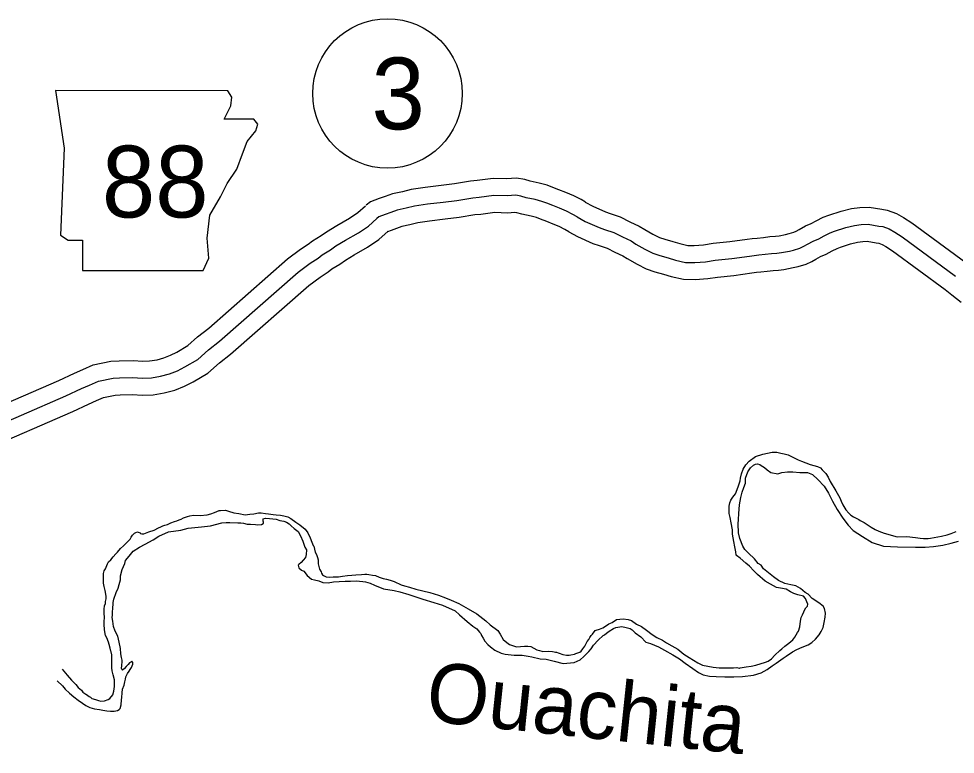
# Model space of a CAD drawing. Extents: x -83719 to 153526, y -11835 to 11446.
# Drawn here: x -5440.7 to -5165.1, y -2985.9 to -2769.3 of the extents above; entities that cross this region are included whole.
import ezdxf

# ---------------------------------------------------------------- set-up
doc = ezdxf.new("R2010")
doc.units = 0
for name, color, linetype in [('Level 10', 7, 'Continuous'), ('Level 21', 7, 'Continuous'), ('Level 27', 7, 'Continuous'), ('Level 59', 7, 'Continuous'), ('Level 9', 7, 'Continuous')]:
    doc.layers.add(name, color=color, linetype=linetype)

msp = doc.modelspace()

# ---------------------------------------------------------------- linework, layer by layer
at = {"layer": 'Level 10'}
for points in [[(-5273.92, -2823.34), (-5275.23, -2822.6), (-5277.38, -2821.47), (-5279.68, -2820.49), (-5281.76, -2819.7), (-5283.58, -2818.99), (-5285.21, -2818.38), (-5287.53, -2817.71), (-5290.21, -2817.18), (-5291.79, -2816.71), (-5294.21, -2816.28), (-5297.13, -2816.51), (-5301.12, -2816.38), (-5305.82, -2817), (-5307.74, -2817.18), (-5312.51, -2817.97), (-5316.42, -2818.46), (-5321.14, -2819.01), (-5325.24, -2819.64), (-5327.83, -2820.27), (-5330.72, -2820.86), (-5332.92, -2821.66), (-5334.62, -2822.28), (-5337.25, -2823.27), (-5338.49, -2824.26)], [(-5455.04, -2887.14), (-5428.94, -2875.81), (-5424.37, -2873.66), (-5421.89, -2872.59), (-5418.81, -2871.22), (-5413.61, -2870.15), (-5411.2, -2870.04), (-5407.1, -2869.99), (-5404.23, -2870.17), (-5402.23, -2870.08), (-5400.03, -2869.71), (-5398, -2869.16), (-5396.1, -2868.4), (-5394.21, -2867.45), (-5391.02, -2865.56), (-5388.09, -2862.99), (-5384.82, -2860.4), (-5361.64, -2840.05), (-5357.79, -2837.19), (-5355.59, -2835.75), (-5354.28, -2834.7), (-5351.7, -2833.2), (-5350.18, -2832.08), (-5347.12, -2830.2), (-5343.37, -2828.07), (-5340.91, -2826.41), (-5338.71, -2824.44)], [(-5273.98, -2823.3), (-5271.78, -2824.51), (-5268.07, -2826.17), (-5266.68, -2826.66), (-5263.67, -2827.65), (-5260.85, -2829.1), (-5258.09, -2830.37), (-5256.48, -2831.4), (-5254.06, -2832.78), (-5252.16, -2833.72), (-5250.56, -2834.27), (-5248.21, -2834.9), (-5246.13, -2835.55), (-5243.84, -2836.08), (-5241.9, -2836.14), (-5239.17, -2835.89), (-5236.37, -2835.44), (-5231.44, -2834.96), (-5226.29, -2834.27), (-5224.88, -2834.07), (-5223.42, -2833.9), (-5221.56, -2833.71), (-5219.65, -2833.48), (-5218.01, -2833.35), (-5216.94, -2833.25), (-5215.03, -2832.87), (-5213.96, -2832.59), (-5212.56, -2832.2), (-5211.92, -2831.89), (-5210.99, -2831.37), (-5209.13, -2830.34), (-5207.48, -2829.65), (-5205.98, -2828.8), (-5203.92, -2827.8), (-5202.29, -2827.14), (-5198.67, -2825.98), (-5195.66, -2825.25), (-5193.18, -2824.93), (-5190.4, -2824.81), (-5186.74, -2825.44), (-5185.13, -2825.68), (-5182.38, -2826.68), (-5180.27, -2827.9), (-5177.86, -2829.46), (-5161.99, -2841.09)], [(-5278.85, -2832.04), (-5280.01, -2831.38), (-5281.66, -2830.51), (-5283.42, -2829.77), (-5285.35, -2829.03), (-5287.12, -2828.34), (-5288.36, -2827.89), (-5289.9, -2827.43), (-5292.62, -2826.9), (-5294.11, -2826.45), (-5294.68, -2826.35), (-5296.89, -2826.53), (-5300.63, -2826.4), (-5304.71, -2826.94), (-5306.45, -2827.1), (-5311.07, -2827.87), (-5315.21, -2828.39), (-5319.81, -2828.93), (-5323.29, -2829.45), (-5325.63, -2830.03), (-5328, -2830.52), (-5329.52, -2831.06), (-5331.15, -2831.65), (-5332.25, -2832.07), (-5332.27, -2832.08)], [(-5451.15, -2896.35), (-5424.83, -2884.92), (-5420.26, -2882.78), (-5417.87, -2881.74), (-5415.75, -2880.8), (-5412.36, -2880.11), (-5410.91, -2880.04), (-5407.35, -2880), (-5404.3, -2880.18), (-5401.18, -2880.04), (-5397.91, -2879.5), (-5394.82, -2878.67), (-5391.98, -2877.52), (-5389.41, -2876.23), (-5385.12, -2873.68), (-5381.69, -2870.68), (-5378.42, -2868.09), (-5355.35, -2847.84), (-5352.06, -2845.39), (-5349.71, -2843.85), (-5348.62, -2842.98), (-5346.2, -2841.57), (-5344.58, -2840.37), (-5342.03, -2838.81), (-5338.1, -2836.57), (-5334.76, -2834.32), (-5332.04, -2831.9)], [(-5278.79, -2832.07), (-5276.23, -2833.48), (-5271.78, -2835.47), (-5269.91, -2836.13), (-5267.54, -2836.9), (-5265.24, -2838.08), (-5262.89, -2839.17), (-5261.65, -2839.96), (-5258.76, -2841.61), (-5256.02, -2842.96), (-5253.49, -2843.84), (-5250.99, -2844.5), (-5248.75, -2845.21), (-5245.12, -2846.04), (-5241.61, -2846.15), (-5237.94, -2845.82), (-5235.09, -2845.37), (-5230.29, -2844.9), (-5224.92, -2844.18), (-5223.6, -2843.99), (-5222.33, -2843.84), (-5220.46, -2843.65), (-5218.65, -2843.43), (-5217.15, -2843.31), (-5215.5, -2843.16), (-5212.81, -2842.62), (-5211.35, -2842.25), (-5209.01, -2841.59), (-5207.32, -2840.78), (-5206.12, -2840.11), (-5204.77, -2839.35), (-5203.09, -2838.66), (-5201.32, -2837.66), (-5199.85, -2836.94), (-5198.87, -2836.55), (-5195.96, -2835.61), (-5193.84, -2835.1), (-5192.32, -2834.9), (-5191.04, -2834.84), (-5188.32, -2835.31), (-5187.6, -2835.42), (-5186.63, -2835.77), (-5185.49, -2836.43), (-5183.53, -2837.7), (-5168.03, -2849.06), (-5166.06, -2850.6), (-5163.33, -2852.79)]]:
    msp.add_lwpolyline(points, dxfattribs=at)
at = {"layer": 'Level 21'}
msp.add_lwpolyline([(-5429.88, -2790.49), (-5427.34, -2807.41), (-5428.47, -2833.07), (-5426.21, -2834.48), (-5421.99, -2834.48), (-5421.99, -2843.5), (-5386.46, -2843.5), (-5384.77, -2839.84), (-5385.33, -2833.91), (-5384.48, -2827.15), (-5381.38, -2821.79), (-5379.41, -2817.84), (-5376.59, -2813.61), (-5374.9, -2809.1), (-5373.49, -2805.44), (-5370.95, -2802.33), (-5370.39, -2800.36), (-5371.51, -2798.95), (-5380.25, -2798.95), (-5378.28, -2795), (-5378, -2792.47), (-5379.17, -2790.52)], close=True, dxfattribs=at)
at = {"layer": 'Level 27'}
msp.add_circle((-5332.2, -2791.34), 22, dxfattribs=at)
at = {"layer": 'Level 59'}
for points in [[(-5276.39, -2827.69), (-5277.62, -2826.99), (-5279.52, -2825.99), (-5281.55, -2825.13), (-5283.55, -2824.36), (-5285.35, -2823.67), (-5286.78, -2823.14), (-5288.72, -2822.57), (-5291.42, -2822.04), (-5292.95, -2821.58), (-5294.45, -2821.31), (-5297.01, -2821.52), (-5300.87, -2821.39), (-5305.26, -2821.97), (-5307.1, -2822.14), (-5311.79, -2822.92), (-5315.81, -2823.43), (-5320.47, -2823.97), (-5324.27, -2824.54), (-5326.73, -2825.15), (-5329.36, -2825.69), (-5331.22, -2826.36), (-5332.88, -2826.96), (-5334.75, -2827.67), (-5335.38, -2828.17)], [(-5453.09, -2891.74), (-5426.89, -2880.37), (-5422.32, -2878.22), (-5419.88, -2877.16), (-5417.28, -2876.01), (-5412.98, -2875.13), (-5411.05, -2875.04), (-5407.23, -2874.99), (-5404.27, -2875.18), (-5401.7, -2875.06), (-5398.97, -2874.6), (-5396.41, -2873.92), (-5394.04, -2872.96), (-5391.81, -2871.84), (-5388.07, -2869.62), (-5384.89, -2866.83), (-5381.62, -2864.25), (-5358.5, -2843.94), (-5354.92, -2841.29), (-5352.65, -2839.8), (-5351.45, -2838.84), (-5348.95, -2837.39), (-5347.38, -2836.23), (-5344.57, -2834.5), (-5340.74, -2832.32), (-5337.83, -2830.37), (-5335.38, -2828.17)], [(-5276.39, -2827.69), (-5274.01, -2829), (-5269.92, -2830.82), (-5268.29, -2831.39), (-5265.6, -2832.28), (-5263.05, -2833.59), (-5260.49, -2834.77), (-5259.06, -2835.68), (-5256.41, -2837.2), (-5254.09, -2838.34), (-5252.03, -2839.05), (-5249.6, -2839.7), (-5247.44, -2840.38), (-5244.48, -2841.06), (-5241.75, -2841.14), (-5238.56, -2840.86), (-5235.73, -2840.41), (-5230.87, -2839.93), (-5225.61, -2839.22), (-5224.24, -2839.03), (-5222.88, -2838.87), (-5221.01, -2838.68), (-5219.15, -2838.46), (-5217.58, -2838.33), (-5216.22, -2838.2), (-5213.92, -2837.75), (-5212.65, -2837.42), (-5210.79, -2836.9), (-5209.62, -2836.34), (-5208.55, -2835.74), (-5206.95, -2834.85), (-5205.28, -2834.16), (-5203.65, -2833.23), (-5201.88, -2832.37), (-5200.58, -2831.84), (-5197.32, -2830.79), (-5194.75, -2830.17), (-5192.75, -2829.92), (-5190.72, -2829.83), (-5187.53, -2830.38), (-5186.37, -2830.55), (-5184.51, -2831.23), (-5182.88, -2832.17), (-5180.69, -2833.58), (-5165.01, -2845.08)]]:
    msp.add_lwpolyline(points, dxfattribs=at)
at = {"layer": 'Level 9'}
for points in [[(-5228.96, -2907.18), (-5228.42, -2905.35), (-5228.32, -2904.58), (-5227.98, -2903.35), (-5227.51, -2901.95), (-5226.73, -2900.65), (-5225.7, -2899.56), (-5223.86, -2898.17), (-5221.73, -2897.48), (-5218.96, -2896.89), (-5217.57, -2896.9), (-5216.4, -2897.24), (-5215.41, -2897.41), (-5214.28, -2897.68), (-5212.85, -2898.42), (-5211.32, -2899.16), (-5210.36, -2899.6), (-5209.1, -2900.11), (-5207.8, -2900.52), (-5205.64, -2901.16), (-5204.74, -2901.53), (-5204.22, -2902.17), (-5203.16, -2903.18), (-5202.53, -2904.28), (-5201.94, -2905.55), (-5200.19, -2908.27), (-5199.1, -2910.34), (-5198.64, -2911.38), (-5198.18, -2912.45), (-5197.32, -2913.89), (-5196.42, -2914.93), (-5195.83, -2915.46), (-5195, -2915.97), (-5193.5, -2916.74), (-5193.04, -2917.08), (-5191.94, -2917.62), (-5189.79, -2919.03), (-5188.63, -2919.67), (-5187.56, -2920.14), (-5186.04, -2920.79), (-5182.22, -2921.81), (-5179.32, -2921.72), (-5176.83, -2922.03), (-5175.43, -2922.21), (-5174.43, -2922.31), (-5173.1, -2922.35), (-5172.34, -2922.26), (-5169.1, -2921.61), (-5167.47, -2921.25), (-5166.27, -2920.89), (-5164.77, -2920.29)], [(-5220.44, -2960.92), (-5219, -2959.86), (-5217.77, -2959.07), (-5216.46, -2958.07), (-5215.73, -2957.54), (-5214.89, -2956.94), (-5212.96, -2955.69), (-5211.76, -2955.06), (-5210.12, -2954.37), (-5208.36, -2953.61), (-5207.26, -2952.98), (-5206.22, -2951.95), (-5205.12, -2950.75), (-5204.58, -2949.72), (-5203.97, -2948.52), (-5203.7, -2947.09), (-5203.39, -2945.46), (-5203.32, -2944.36), (-5203.58, -2942.99), (-5203.94, -2942.22), (-5205.2, -2941.28), (-5207.16, -2939.97), (-5208.42, -2938.76), (-5209.28, -2938.25), (-5210.61, -2937.08), (-5212, -2936.3), (-5213.5, -2935.99), (-5215.29, -2935.58), (-5217.08, -2934.71), (-5218.61, -2933.67), (-5221.53, -2931.25), (-5222.25, -2930.24), (-5223.05, -2929.67), (-5224.21, -2928.3), (-5225.93, -2926.69), (-5227.02, -2925.61), (-5227.65, -2924.61), (-5228.54, -2922.3), (-5228.86, -2920.7), (-5228.95, -2918.06), (-5228.84, -2916.73), (-5228.83, -2914.99), (-5228.62, -2912.46), (-5228.18, -2910.29), (-5227.77, -2908.66), (-5227.27, -2907.32), (-5226.86, -2906.03), (-5226.86, -2904.89), (-5226.82, -2904.59), (-5226.18, -2902.73), (-5225.78, -2902.13), (-5225.37, -2901.53), (-5224.47, -2900.8), (-5223.87, -2900.5), (-5223.27, -2900.37), (-5222.61, -2900.54), (-5222.18, -2900.81), (-5221.28, -2901.48), (-5220.49, -2902.09), (-5219.33, -2902.93), (-5217.26, -2903.3), (-5216.1, -2902.91), (-5214.5, -2902.69), (-5212.9, -2902.76), (-5210.81, -2902.87), (-5208.61, -2902.92), (-5207.12, -2903.52), (-5205.49, -2904.93), (-5203.64, -2906.98), (-5202.35, -2908.99), (-5201.26, -2911.36), (-5199.88, -2913.84), (-5198.19, -2916.35), (-5196.64, -2918.46), (-5195.15, -2920), (-5192.36, -2921.72), (-5189.51, -2923.5), (-5186.16, -2924.56), (-5182.06, -2924.78), (-5176.77, -2924.9), (-5173.95, -2924.92), (-5171.52, -2924.73), (-5168.78, -2924.28), (-5166.32, -2923.76), (-5164.09, -2923.17)], [(-5275.15, -2955.47), (-5274.68, -2954.8), (-5274.11, -2954), (-5273.71, -2953.27), (-5273.4, -2952.7), (-5272.94, -2952.07), (-5272.63, -2951.51), (-5272.27, -2950.94), (-5271.9, -2950.48), (-5271.86, -2950.48), (-5271.06, -2949.45), (-5270.79, -2949.31), (-5269.76, -2948.99), (-5268.86, -2948.62), (-5268.06, -2948.13), (-5267.06, -2947.5), (-5266.09, -2947.04), (-5264.79, -2946.21), (-5262.82, -2945.99), (-5261.39, -2946.16), (-5260.36, -2946.46), (-5258.87, -2947.54), (-5257.41, -2948.25), (-5255.95, -2949.36), (-5254.29, -2950.57), (-5252.97, -2951.44), (-5251.28, -2952.28), (-5250.11, -2953.06), (-5248.55, -2953.93), (-5246.7, -2954.94), (-5244.97, -2956.36), (-5243.45, -2957.33), (-5240.86, -2958.95), (-5239.5, -2959.65), (-5237.9, -2959.9), (-5236.37, -2960.2), (-5234.58, -2960.41), (-5233.01, -2960.42), (-5231.72, -2960.43), (-5230.32, -2960.44), (-5229.35, -2960.27), (-5228.69, -2960.48), (-5228.59, -2960.48), (-5228.42, -2960.45), (-5226.62, -2960.12), (-5225.19, -2959.93), (-5223.76, -2959.64), (-5220.96, -2958.78), (-5220.16, -2958.45), (-5219.22, -2957.72), (-5218.19, -2956.66), (-5216.75, -2955.33), (-5216.15, -2954.8), (-5215.21, -2954.01), (-5214.08, -2953.18), (-5212.91, -2952.22), (-5212.27, -2951.35), (-5211.53, -2950.05), (-5211.2, -2949.62), (-5210.83, -2948.39), (-5210.65, -2946.72), (-5210.45, -2945.62), (-5210.08, -2944.82), (-5209.64, -2943.92), (-5209.44, -2943.42), (-5209.07, -2942.79), (-5208.57, -2942.26), (-5208.47, -2941.63), (-5208.73, -2940.96), (-5209.12, -2939.99), (-5209.75, -2939.35), (-5211.38, -2938.88), (-5212.58, -2938.57), (-5213.57, -2938), (-5214.87, -2937.26), (-5216.5, -2937.01), (-5217.69, -2936.74), (-5219.48, -2935.83), (-5221.04, -2934.89), (-5223.3, -2932.97), (-5224.36, -2931.83), (-5225.65, -2930.49), (-5226.68, -2929.62), (-5228.43, -2928.18), (-5229.49, -2927.37), (-5229.56, -2927.27), (-5229.69, -2926.27), (-5229.95, -2924.76), (-5230.27, -2923.23), (-5230.63, -2921.09), (-5230.65, -2919.79), (-5231.01, -2917.78), (-5231.3, -2916.21), (-5231.6, -2915.01), (-5231.59, -2913.91), (-5231.65, -2912.81), (-5231.48, -2911.87), (-5231.14, -2911.08), (-5230.54, -2910.21), (-5229.8, -2909.15), (-5228.96, -2907.18)], [(-5429.42, -2964.25), (-5427.86, -2965.72), (-5427.04, -2966.7), (-5425.78, -2967.9), (-5424.55, -2968.91), (-5423.26, -2969.92), (-5421.97, -2970.86), (-5420.97, -2971.53), (-5420.57, -2971.73), (-5419.84, -2972.07), (-5418.48, -2972.45), (-5416.98, -2972.69), (-5415.99, -2972.89), (-5414.82, -2973.07), (-5413.72, -2973.2), (-5412.66, -2973.21), (-5411.63, -2972.95), (-5411.19, -2972.72), (-5410.89, -2972.38), (-5410.55, -2971.29), (-5410.48, -2969.88), (-5410.41, -2969.15), (-5410.27, -2967.82), (-5410.2, -2966.72), (-5409.76, -2965.55), (-5409.52, -2964.52), (-5409.35, -2963.75), (-5409.18, -2963.05), (-5408.71, -2962.08), (-5408.24, -2961.39), (-5407.91, -2960.95), (-5407.51, -2960.36), (-5407.14, -2959.36), (-5407.13, -2958.82), (-5407.43, -2958.42), (-5407.76, -2958.72), (-5408.1, -2958.98), (-5408.53, -2959.42), (-5409.1, -2960.01), (-5409.57, -2960.65), (-5410.21, -2961.08), (-5410.34, -2961.01), (-5410.47, -2960.57), (-5410.37, -2959.77), (-5410.33, -2958.54), (-5410.32, -2958.17), (-5410.49, -2957.34), (-5410.71, -2956.3), (-5410.81, -2954.73), (-5411.23, -2952.89), (-5411.62, -2951.09), (-5412.38, -2949.65), (-5412.87, -2948.21), (-5413.03, -2946.68), (-5413.23, -2945.64), (-5413.19, -2944.88), (-5413.18, -2943.61), (-5413.08, -2943.21), (-5412.94, -2941.14), (-5412.73, -2940.21), (-5412.02, -2938.21), (-5411.49, -2936.94), (-5411.18, -2935.84), (-5410.84, -2934.54), (-5410.77, -2933.37), (-5410.3, -2931.48), (-5409.55, -2929.74), (-5409.28, -2928.78), (-5408.21, -2927.55), (-5407.07, -2926.05), (-5405.21, -2924.86), (-5403.5, -2924), (-5401.14, -2922.71), (-5399.5, -2921.62), (-5396.63, -2920.43), (-5393, -2919.92), (-5390.84, -2919.33), (-5386.91, -2918.88), (-5384.35, -2918.59), (-5381.01, -2917.74), (-5379.65, -2917.65), (-5378.65, -2917.66), (-5376.22, -2917.7), (-5375.42, -2917.77), (-5374.59, -2917.88), (-5373.46, -2918.08), (-5372.56, -2918.15), (-5371.07, -2918.23), (-5370.4, -2918.3), (-5369.27, -2918.2), (-5368.77, -2917.97), (-5368.7, -2917.81), (-5368.73, -2917.47), (-5368.77, -2917.31), (-5368.83, -2916.97), (-5368.83, -2916.57), (-5368.13, -2916.38), (-5366.9, -2916.45), (-5365, -2916.66), (-5363.87, -2917.03), (-5362.74, -2917.27)], [(-5428.01, -2960.85), (-5426.48, -2962.56), (-5425.23, -2964), (-5423.97, -2965.31), (-5423.27, -2966.18), (-5422.28, -2966.99), (-5421.85, -2967.59), (-5421.02, -2968.13), (-5420.82, -2968.26), (-5420.03, -2968.87), (-5419.66, -2969.04), (-5419.23, -2969.41), (-5418.2, -2969.71), (-5417.27, -2970.02), (-5416.57, -2970.19), (-5415.47, -2970.16), (-5414.47, -2969.73), (-5413.97, -2969.4), (-5413.07, -2968.4), (-5412.76, -2967.27), (-5412.59, -2965.87), (-5412.55, -2964.83), (-5412.58, -2963.93), (-5412.97, -2962.43), (-5413.27, -2961.26), (-5413.33, -2960.39), (-5413.33, -2959.59), (-5413.32, -2957.76), (-5413.38, -2956.59), (-5413.54, -2955.72), (-5413.61, -2955.49), (-5413.8, -2954.65), (-5414.13, -2953.55), (-5414.29, -2952.91), (-5414.78, -2951.61), (-5415.18, -2950.87), (-5415.44, -2949.84), (-5415.54, -2949.1), (-5415.5, -2948.83), (-5415.6, -2948), (-5415.56, -2946.73), (-5415.55, -2945.56), (-5415.58, -2944.33), (-5415.64, -2943.19), (-5415.54, -2942.19), (-5415.23, -2941.46), (-5415.17, -2940.86), (-5415.03, -2940.13), (-5415.02, -2939.33), (-5415.28, -2937.69), (-5415.58, -2936.52), (-5415.77, -2935.52), (-5415.83, -2934.32), (-5415.8, -2933.52), (-5415.76, -2932.65), (-5415.62, -2931.88), (-5415.19, -2931.25), (-5414.58, -2929.78), (-5414.31, -2929.25), (-5413.68, -2928.59), (-5412.97, -2927.72), (-5412.14, -2926.89), (-5411.63, -2926.36), (-5410.8, -2925.33), (-5409.93, -2924.47), (-5408.89, -2923.54), (-5407.96, -2922.58), (-5407.62, -2921.98), (-5407.22, -2921.35), (-5406.68, -2920.75), (-5406.28, -2920.55), (-5405.78, -2920.42), (-5405.62, -2920.49), (-5405.05, -2920.66), (-5404.92, -2920.89), (-5404.52, -2920.99), (-5403.96, -2920.96), (-5402.42, -2920.4), (-5400.92, -2919.88), (-5399.59, -2919.22), (-5398.92, -2918.89), (-5398.32, -2918.59), (-5397.79, -2918.46), (-5396.99, -2918.2), (-5395.95, -2917.77), (-5394.85, -2917.34), (-5394.22, -2917.14), (-5393.49, -2916.85), (-5392.95, -2916.65), (-5392.22, -2916.28), (-5391.69, -2916.05), (-5391.09, -2915.86), (-5390.39, -2915.69), (-5389.35, -2915.5), (-5387.39, -2915.58), (-5385.29, -2915.35), (-5384.16, -2915.12), (-5383.16, -2914.66), (-5382.46, -2914.37), (-5381.76, -2914.14), (-5381.33, -2914.1)], [(-5381.33, -2914.1), (-5379.93, -2914.01), (-5379.03, -2914.32), (-5377.47, -2914.76), (-5375.94, -2915), (-5374.11, -2915.34), (-5372.75, -2915.22), (-5371.58, -2915.06), (-5370.19, -2914.83), (-5369.35, -2914.8), (-5368.16, -2914.97), (-5367.26, -2915.08), (-5365.86, -2915.29), (-5364.96, -2915.36), (-5363.7, -2915.46), (-5362.67, -2915.64), (-5361.54, -2915.94), (-5360.68, -2916.48), (-5359.18, -2917.49), (-5357.99, -2918.3), (-5356.47, -2919.57), (-5355.61, -2920.68), (-5355.01, -2922.18), (-5354.45, -2923.45), (-5354.09, -2924.39), (-5353.93, -2924.59), (-5353.47, -2926.33), (-5353.11, -2927.06), (-5352.98, -2927.33), (-5352.78, -2927.93), (-5352.62, -2928.67), (-5352.62, -2929.3), (-5352.59, -2929.8), (-5352.46, -2930.61), (-5352.2, -2931.41), (-5351.73, -2932.18), (-5351.64, -2932.55), (-5351.31, -2933.01), (-5351.07, -2933.22), (-5350.24, -2933.65), (-5349.28, -2933.69), (-5348.18, -2933.66), (-5346.65, -2933.64), (-5345.42, -2933.41), (-5343.99, -2933.22), (-5342.69, -2933.16), (-5341.49, -2933.06), (-5339.86, -2932.91), (-5338.83, -2932.85), (-5338.26, -2932.85), (-5337.66, -2932.95), (-5336.63, -2933.09), (-5335.73, -2933.26), (-5334.67, -2933.7), (-5333.48, -2934.11), (-5332.51, -2934.35), (-5331.45, -2934.62), (-5330.22, -2935.03), (-5328.19, -2935.94), (-5327.2, -2936.28), (-5325.74, -2936.72), (-5323.87, -2937.26), (-5321.81, -2937.74), (-5319.75, -2938.22), (-5317.23, -2939.03), (-5315.14, -2939.81), (-5313.44, -2940.48), (-5311.25, -2941.5), (-5308.46, -2943.05), (-5305.88, -2944.56), (-5303.26, -2946.58), (-5301.96, -2947.75), (-5299.74, -2949.47), (-5299.02, -2950.54), (-5298.13, -2952.08), (-5297.1, -2952.98), (-5296.3, -2953.55), (-5294.24, -2954.27), (-5291.91, -2954.08), (-5290.91, -2954.08), (-5290.02, -2954.12), (-5289.15, -2954.66), (-5288.29, -2955.1), (-5287.49, -2955.34), (-5286.76, -2955.51), (-5286.46, -2955.57), (-5284.67, -2955.55), (-5283.6, -2955.62), (-5283.14, -2955.72), (-5282.8, -2955.76), (-5282.44, -2955.8), (-5282.01, -2955.96), (-5281.71, -2956.13), (-5280.64, -2956.47), (-5279.48, -2956.68), (-5278.68, -2956.65), (-5278.25, -2956.55), (-5277.18, -2956.39), (-5276.75, -2956.22), (-5275.62, -2955.83), (-5275.15, -2955.47)], [(-5362.74, -2917.27), (-5361.91, -2917.54), (-5361.15, -2918.01), (-5360.52, -2918.65), (-5359.69, -2919.36), (-5358.5, -2920.3), (-5357.84, -2921.6), (-5357.11, -2923.14), (-5356.49, -2924.85), (-5356.06, -2925.71), (-5356.1, -2927.05), (-5356.37, -2927.98), (-5356.98, -2928.75), (-5357.61, -2929.38), (-5358.28, -2929.97), (-5358.45, -2930.24), (-5358.28, -2930.94), (-5357.56, -2931.65), (-5356.82, -2931.98), (-5355.8, -2933.22), (-5354.61, -2934.27), (-5353.71, -2934.54), (-5352.45, -2934.84), (-5351.25, -2935.25), (-5349.69, -2935.36), (-5348.12, -2935.13), (-5346.46, -2935.04), (-5344.63, -2934.95), (-5343.06, -2934.89), (-5341.47, -2934.83), (-5339.5, -2935.01), (-5338.64, -2935.08), (-5337.28, -2935.49), (-5336.01, -2936.06), (-5333.36, -2937.18), (-5330.23, -2937.63), (-5328.6, -2938), (-5325.91, -2938.79), (-5321.79, -2940.24), (-5318.6, -2941.16), (-5315.98, -2941.94), (-5312.29, -2943.63), (-5311.03, -2944.84), (-5308.78, -2946.75), (-5307.12, -2948.19), (-5305.9, -2948.93), (-5305.1, -2949.9), (-5304.74, -2950.34), (-5304.51, -2950.94), (-5304.08, -2951.65), (-5303.55, -2952.58), (-5302.69, -2953.59), (-5301.86, -2954.23), (-5300.57, -2955.2), (-5298.71, -2956.08), (-5297.61, -2956.38), (-5294.89, -2956.7), (-5292.56, -2956.64), (-5290.83, -2956.95), (-5289.73, -2957.13), (-5287.27, -2957.77), (-5285.54, -2957.88), (-5283.18, -2958.46), (-5280.49, -2959.14), (-5277.29, -2958.82), (-5275.49, -2958.1), (-5274.46, -2957.1), (-5272.95, -2955.58), (-5272.28, -2954.85), (-5271.55, -2953.72), (-5270.21, -2952.25), (-5268.74, -2950.89), (-5268.37, -2950.66), (-5267.74, -2950.2), (-5267, -2949.67), (-5265.7, -2948.87), (-5265, -2948.51), (-5263.2, -2948.29), (-5261.97, -2948.53), (-5260.81, -2948.8), (-5260.14, -2949.27), (-5259.35, -2950.07), (-5257.66, -2951.28), (-5256.14, -2952.83), (-5254.77, -2953.27), (-5252.45, -2954.28), (-5250.62, -2955.26), (-5248.23, -2956.57), (-5246.28, -2957.75), (-5244.62, -2959.03), (-5242.3, -2960.61), (-5240.64, -2961.78), (-5239.28, -2962.49), (-5237.38, -2962.84), (-5235.45, -2963.01), (-5232.89, -2963.03), (-5230.26, -2963.04), (-5227.67, -2962.92), (-5224.47, -2962.53), (-5222.17, -2961.85), (-5220.44, -2960.92)]]:
    msp.add_lwpolyline(points, dxfattribs=at)

# ---------------------------------------------------------------- texts
at = {"layer": 'Level 21'}
msp.add_text('88', height=21.12, dxfattribs=at).set_placement((-5416.28, -2827.84))
at = {"layer": 'Level 27'}
msp.add_text('3', height=21.12, dxfattribs=at).set_placement((-5336.92, -2801.9))
at = {"layer": 'Level 9'}
msp.add_text('Ouachita', height=17.6, rotation=354, dxfattribs=at).set_placement((-5321.36, -2975.97))

doc.saveas('drawing.dxf')
